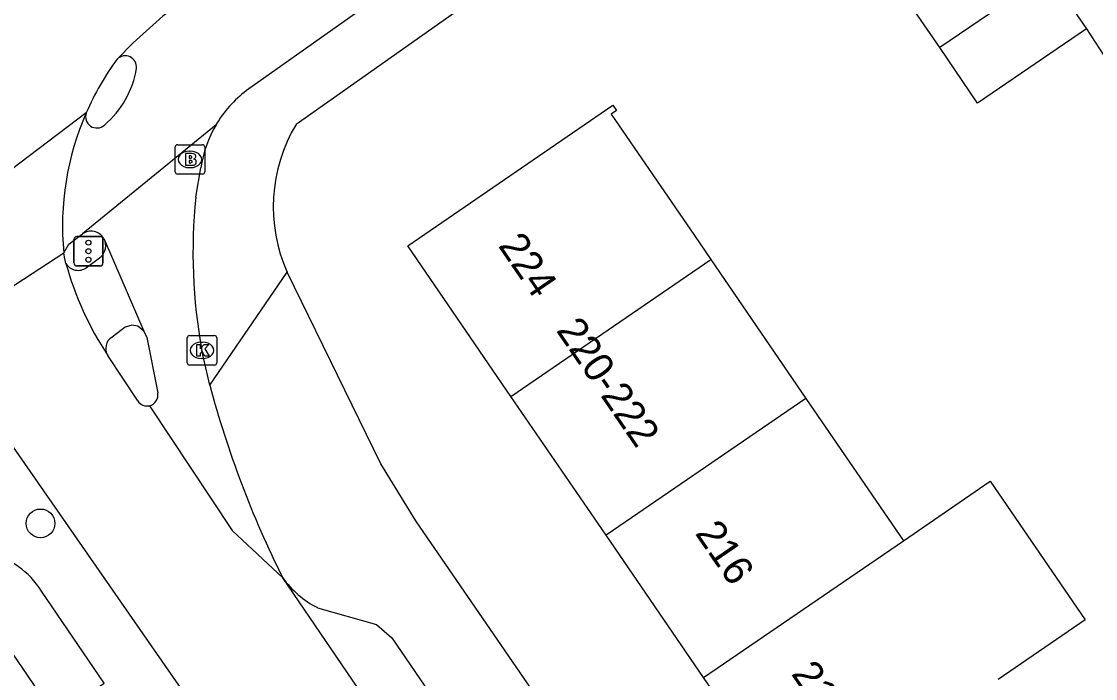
# Model space of a CAD drawing. Extents: x 158087 to 159494, y 382905 to 383981.
# Drawn here: x 158364.19 to 158400.72, y 383446.33 to 383468.67 of the extents above; entities that cross this region are included whole.
import ezdxf

# ---------------------------------------------------------------- set-up
doc = ezdxf.new("R2010")
doc.units = 0
for name, color, linetype in [('IMGEO_Boom', 7, 'Continuous'), ('IMGEO_Brandkraan', 7, 'Continuous'), ('IMGEO_Fietspad_gesloten', 7, 'Continuous'), ('IMGEO_Kolk', 7, 'Continuous'), ('IMGEO_Pand', 7, 'Continuous'), ('IMGEO_Pand_nummerreeks', 7, 'Continuous'), ('IMGEO_Parkeervlak_open', 7, 'Continuous'), ('IMGEO_Rijbaan_lokaal_gesloten', 7, 'Continuous'), ('IMGEO_Rijbaan_regionaal_gesloten', 7, 'Continuous'), ('IMGEO_Verkeersregelinstallatiepaal', 7, 'Continuous'), ('IMGEO_Voetpad_open', 7, 'Continuous')]:
    doc.layers.add(name, color=color, linetype=linetype)

msp = doc.modelspace()

# ---------------------------------------------------------------- linework, layer by layer
at = {"layer": 'IMGEO_Boom'}
msp.add_circle((158364.834, 383451.6), 0.489, dxfattribs=at)
at = {"layer": 'IMGEO_Brandkraan'}
for p, q in [((158369.416, 383463.551), (158369.416, 383464.403)), ((158369.491, 383464.477), (158370.343, 383464.477)), ((158370.417, 383464.403), (158370.417, 383463.551)), ((158369.904, 383464.257), (158369.929, 383464.257)), ((158369.927, 383463.697), (158369.902, 383463.697)), ((158370.343, 383463.477), (158369.491, 383463.477))]:
    msp.add_line(p, q, dxfattribs=at)
for points in [[(158369.416, 383463.551), (158369.416, 383464.403)], [(158369.491, 383464.477), (158370.343, 383464.477)], [(158370.417, 383464.403), (158370.417, 383463.551)], [(158369.764, 383464.177), (158369.764, 383463.777), (158369.977, 383463.777)], [(158369.995, 383464.177), (158369.764, 383464.177)], [(158369.943, 383464.096), (158369.889, 383464.096), (158369.889, 383464.02)], [(158369.889, 383464.02), (158369.942, 383464.02)], [(158369.951, 383463.944), (158369.889, 383463.944), (158369.889, 383463.863)], [(158369.889, 383463.863), (158369.951, 383463.863)], [(158370.343, 383463.477), (158369.491, 383463.477)]]:
    msp.add_lwpolyline(points, dxfattribs=at)
for centre, radius, start, end in [((158369.493, 383464.401), 0.0765, 91.552, 178.448), ((158369.493, 383464.401), 0.0765, 91.552, 178.448), ((158370.341, 383464.401), 0.0765, 1.552, 88.448), ((158370.341, 383464.401), 0.0765, 1.552, 88.448), ((158369.944, 383464.058), 0.0379, 267.8285, 90.9355), ((158369.999, 383464.032), 0.145, 59.4692, 91.5367), ((158370.024, 383464.079), 0.0922, 285.5137, 58.1501), ((158370.029, 383463.887), 0.105, 301.3115, 78.989), ((158369.952, 383463.903), 0.0404, 269.8759, 90.5077), ((158369.983, 383464.028), 0.251, 268.6676, 293.5347), ((158369.493, 383463.553), 0.0765, 181.552, 268.448), ((158369.493, 383463.553), 0.0765, 181.552, 268.448), ((158370.341, 383463.553), 0.0765, 271.552, 358.448), ((158370.341, 383463.553), 0.0765, 271.552, 358.448)]:
    msp.add_arc(centre, radius, start, end, dxfattribs=at)
for centre, major_axis, ratio, start_param, end_param in [((158369.903, 383463.977), (-0.387, 0.002), 0.722429, 4.712389, 7.853982), ((158369.928, 383463.977), (-0.39, 0.002), 0.717154, 1.570796, 4.712389)]:
    msp.add_ellipse(centre, major_axis=major_axis, ratio=ratio, start_param=start_param, end_param=end_param, dxfattribs=at)
at = {"layer": 'IMGEO_Fietspad_gesloten'}
for points in [[(158389.028, 383478.469), (158371.837, 383466.317)], [(158370.803, 383465.157), (158366.26, 383461.444)], [(158370.118, 383462.694), (158370.292, 383463.689)], [(158365.624, 383460.803), (158365.798, 383461.101), (158366.26, 383461.444)], [(158366.983, 383461.289), (158367.029, 383461.183)], [(158367.029, 383461.183), (158368.347, 383458.136)], [(158368.347, 383458.136), (158368.447, 383457.922), (158368.819, 383456.036)], [(158370.59, 383456.299), (158370.321, 383457.483)]]:
    msp.add_lwpolyline(points, dxfattribs=at)
for centre, radius, start, end in [((158367.713, 383467.114), 0.387, 354.5777, 134.4074), ((158364.944, 383467.584), 3.194, 310.2469, 350.8659), ((158374.237, 383463.136), 3.985, 127.0427, 149.531), ((158366.751, 383465.429), 0.383, 160.3706, 312.2493), ((158374.231, 383463.141), 3.977, 149.5367, 172.0781), ((158388.325, 383460.794), 18.306, 174.0421, 190.4197), ((158366.551, 383461.04), 0.498, 30.014, 125.7856), ((158368.455, 383455.962), 0.371, 283.8099, 11.4701), ((158404.477, 383465.39), 35.086, 195.0171, 206.4778)]:
    msp.add_arc(centre, radius, start, end, dxfattribs=at)
at = {"layer": 'IMGEO_Kolk'}
for p, q in [((158369.825, 383457.058), (158369.825, 383457.91)), ((158369.9, 383457.984), (158370.752, 383457.984)), ((158370.826, 383457.91), (158370.826, 383457.058)), ((158370.313, 383457.764), (158370.338, 383457.764)), ((158370.336, 383457.204), (158370.311, 383457.204)), ((158370.752, 383456.984), (158369.9, 383456.984))]:
    msp.add_line(p, q, dxfattribs=at)
for points in [[(158369.825, 383457.058), (158369.825, 383457.91)], [(158369.9, 383457.984), (158370.752, 383457.984)], [(158370.826, 383457.91), (158370.826, 383457.058)], [(158370.146, 383457.684), (158370.269, 383457.684), (158370.269, 383457.533), (158370.399, 383457.684), (158370.563, 383457.684), (158370.417, 383457.533), (158370.57, 383457.284), (158370.418, 383457.284), (158370.333, 383457.448), (158370.269, 383457.381), (158370.269, 383457.284), (158370.146, 383457.284), (158370.146, 383457.684)], [(158370.752, 383456.984), (158369.9, 383456.984)]]:
    msp.add_lwpolyline(points, dxfattribs=at)
for centre, start, end in [((158369.902, 383457.908), 91.552, 178.448), ((158369.902, 383457.908), 91.552, 178.448), ((158370.75, 383457.908), 1.552, 88.448), ((158370.75, 383457.908), 1.552, 88.448), ((158369.902, 383457.06), 181.552, 268.448), ((158369.902, 383457.06), 181.552, 268.448), ((158370.75, 383457.06), 271.552, 358.448), ((158370.75, 383457.06), 271.552, 358.448)]:
    msp.add_arc(centre, 0.0765, start, end, dxfattribs=at)
for centre, major_axis, ratio, start_param, end_param in [((158370.312, 383457.484), (-0.387, 0.002), 0.722429, 4.712389, 7.853982), ((158370.337, 383457.484), (-0.39, 0.002), 0.717154, 1.570796, 4.712389)]:
    msp.add_ellipse(centre, major_axis=major_axis, ratio=ratio, start_param=start_param, end_param=end_param, dxfattribs=at)
at = {"layer": 'IMGEO_Pand'}
for points in [[(158395.426, 383467.78), (158394.139, 383469.668), (158397.84, 383472.192)], [(158399.127, 383470.304), (158395.426, 383467.78)], [(158399.127, 383470.304), (158400.414, 383468.416)], [(158400.414, 383468.416), (158396.713, 383465.892), (158395.426, 383467.78)], [(158380.835, 383455.919), (158377.326, 383461.043), (158384.307, 383465.824), (158384.432, 383465.643), (158384.251, 383465.518), (158387.076, 383461.392), (158387.635, 383460.576)], [(158380.835, 383455.919), (158387.635, 383460.576)], [(158387.635, 383460.576), (158390.87, 383455.852)], [(158384.07, 383451.195), (158380.835, 383455.919)], [(158390.87, 383455.852), (158384.07, 383451.195)], [(158390.87, 383455.852), (158394.185, 383451.012)], [(158394.185, 383451.012), (158397.142, 383453.036), (158400.371, 383448.32), (158397.415, 383446.295)], [(158387.385, 383446.355), (158384.07, 383451.195)], [(158387.385, 383446.355), (158394.185, 383451.012)], [(158390.614, 383441.639), (158387.385, 383446.355)]]:
    msp.add_lwpolyline(points, dxfattribs=at)
at = {"layer": 'IMGEO_Parkeervlak_open'}
msp.add_lwpolyline([(158366.006, 383445.478), (158366.999, 383446.169), (158364.864, 383449.3)], dxfattribs=at)
msp.add_arc((158362.354, 383447.725), 2.963, 32.1116, 76.7361, dxfattribs=at)
at = {"layer": 'IMGEO_Rijbaan_lokaal_gesloten'}
for points in [[(158361.276, 383457.967), (158365.624, 383460.803)], [(158365.699, 383460.439), (158365.653, 383460.661), (158365.624, 383460.803)], [(158368.145, 383455.763), (158367.122, 383457.308)], [(158368.544, 383455.602), (158371.356, 383451.362), (158373.072, 383449.747)], [(158363.428, 383454.856), (158369.808, 383445.696)], [(158372.683, 383434.278), (158360.881, 383451.568)], [(158398.608, 383412.252), (158373.072, 383449.747)]]:
    msp.add_lwpolyline(points, dxfattribs=at)
for centre, radius, start, end in [((158375.089, 383461.717), 9.509, 156.1791, 185.5182), ((158376.193, 383463.32), 10.882, 195.3495, 213.5329), ((158368.458, 383455.964), 0.372, 212.7356, 283.3154)]:
    msp.add_arc(centre, radius, start, end, dxfattribs=at)
at = {"layer": 'IMGEO_Rijbaan_regionaal_gesloten'}
for points in [[(158370.092, 383469.663), (158368.999, 383468.851), (158367.983, 383467.945), (158367.442, 383467.39)], [(158366.39, 383465.558), (158359.606, 383460.422)]]:
    msp.add_lwpolyline(points, dxfattribs=at)
msp.add_arc((158374.389, 383462.183), 8.682, 143.1456, 157.1224, dxfattribs=at)
at = {"layer": 'IMGEO_Verkeersregelinstallatiepaal'}
for p, q in [((158365.967, 383460.456), (158365.967, 383461.256)), ((158365.967, 383461.256), (158365.967, 383460.456)), ((158366.067, 383461.356), (158366.857, 383461.356)), ((158366.857, 383461.356), (158366.067, 383461.356)), ((158366.957, 383461.256), (158366.957, 383460.456)), ((158366.957, 383460.456), (158366.957, 383461.256)), ((158366.857, 383460.356), (158366.067, 383460.356)), ((158366.067, 383460.356), (158366.857, 383460.356))]:
    msp.add_line(p, q, dxfattribs=at)
for centre in [(158366.462, 383461.146), (158366.462, 383460.856), (158366.462, 383460.566)]:
    msp.add_circle(centre, 0.085, dxfattribs=at)
for centre, start, end in [((158366.067, 383461.256), 90, 180), ((158366.067, 383461.256), 90, 180), ((158366.857, 383461.256), 0, 90), ((158366.857, 383461.256), 360, 90), ((158366.067, 383460.456), 180, 270), ((158366.067, 383460.456), 180, 270), ((158366.857, 383460.456), 270, 0), ((158366.857, 383460.456), 270, 0)]:
    msp.add_arc(centre, 0.1, start, end, dxfattribs=at)
at = {"layer": 'IMGEO_Voetpad_open'}
for points in [[(158373.527, 383465.171), (158385.377, 383473.545), (158389.627, 383476.376), (158393.231, 383478.909)], [(158400.414, 383468.416), (158404.54, 383462.075)], [(158366.397, 383460.299), (158366.834, 383460.627)], [(158370.59, 383456.299), (158373.221, 383460.141)], [(158403.057, 383414.649), (158377.599, 383451.689), (158376.413, 383453.622), (158373.221, 383460.141)], [(158368.347, 383458.136), (158368.142, 383458.308), (158367.935, 383458.339), (158367.711, 383458.271), (158367.265, 383457.936)], [(158374.251, 383448.734), (158376.264, 383448.16), (158376.78, 383447.712), (158398.711, 383415.61), (158398.844, 383414.853), (158398.477, 383413.3)]]:
    msp.add_lwpolyline(points, dxfattribs=at)
for centre, radius, start, end in [((158378.218, 383462.361), 5.468, 149.0805, 203.9569), ((158366.55, 383461.039), 0.5, 304.5787, 16.7677), ((158366.111, 383460.682), 0.478, 210.5053, 306.8117), ((158367.506, 383457.551), 0.454, 122.0169, 212.3273), ((158375.783, 383451.71), 3.347, 215.9032, 242.7583)]:
    msp.add_arc(centre, radius, start, end, dxfattribs=at)

# ---------------------------------------------------------------- texts
at = {"layer": 'IMGEO_Pand_nummerreeks'}
for s, rotation, p in [('224', 304.404, (158380.381, 383461.043)), ('220-222', 304.4034, (158382.353, 383458.162)), ('216', 304.4076, (158387.079, 383451.262)), ('212', 304.4, (158390.35, 383446.484))]:
    msp.add_text(s, height=1, rotation=rotation, dxfattribs=at).set_placement(p)

doc.saveas('drawing.dxf')
